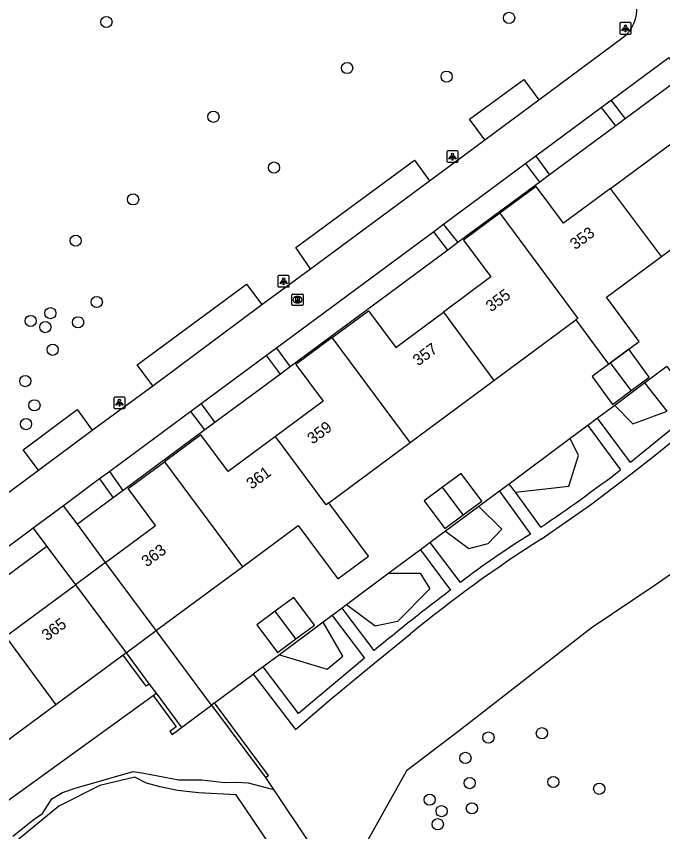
# Model space of a CAD drawing. Extents: x 155275 to 156263, y 382654 to 383635.
# Drawn here: x 155879.3 to 155935.8, y 383347.3 to 383418.5 of the extents above; entities that cross this region are included whole.
import ezdxf

# ---------------------------------------------------------------- set-up
doc = ezdxf.new("R2010")
doc.units = 0
for name, color, linetype in [('IMGEO_Boom', 7, 'Continuous'), ('IMGEO_Groenvoorziening', 7, 'Continuous'), ('IMGEO_Lichtpunt', 7, 'Continuous'), ('IMGEO_Meer_plas_ven_vijver', 7, 'Continuous'), ('IMGEO_Muur', 7, 'Continuous'), ('IMGEO_Pand', 7, 'Continuous'), ('IMGEO_Pand_nummerreeks', 7, 'Continuous'), ('IMGEO_Pand_overbouw', 7, 'Continuous'), ('IMGEO_Parkeervlak_halfverhard', 7, 'Continuous'), ('IMGEO_Rijbaan_lokaal_open', 7, 'Continuous'), ('IMGEO_Rioolput', 7, 'Continuous'), ('IMGEO_Terreindeel_open', 7, 'Continuous'), ('IMGEO_Voetpad_open', 7, 'Continuous')]:
    doc.layers.add(name, color=color, linetype=linetype)

msp = doc.modelspace()

# ---------------------------------------------------------------- linework, layer by layer
at = {"layer": 'IMGEO_Boom'}
for centre in [(155887.198, 383418.022), (155922.354, 383418.377), (155908.213, 383413.999), (155916.897, 383413.253), (155896.536, 383409.745), (155901.822, 383405.312), (155889.526, 383402.532), (155884.51, 383398.929), (155886.352, 383393.569), (155882.301, 383392.597), (155880.581, 383391.917), (155884.72, 383391.802), (155881.857, 383391.382), (155882.498, 383389.397), (155880.109, 383386.665), (155880.906, 383384.554), (155880.175, 383382.912), (155920.551, 383355.544), (155925.216, 383355.915), (155918.538, 383353.767), (155918.913, 383351.561), (155926.215, 383351.657), (155930.219, 383351.066), (155915.417, 383350.113), (155916.46, 383349.112), (155919.106, 383349.362), (155916.126, 383347.976)]:
    msp.add_circle(centre, 0.489, dxfattribs=at)
at = {"layer": 'IMGEO_Groenvoorziening'}
for points in [[(155993.304, 383426.577), (155990.078, 383419.893), (155984.842, 383417.381), (155981.641, 383417.41), (155975.794, 383413.734), (155973.037, 383414.202), (155970.165, 383405.423), (155967.497, 383402.685), (155968.032, 383398.065), (155964.25, 383393.737), (155957.897, 383387.305), (155950.681, 383381.461), (155941.714, 383374.052), (155938.436, 383371.134), (155935.016, 383368.799), (155929.52, 383365.08), (155917.983, 383356.132), (155913.407, 383352.631), (155909.893, 383346.363), (155910.368, 383341.14), (155911.19, 383336.938)], [(155936.292, 383414.888), (155937.493, 383413.265), (155932.498, 383409.568)], [(155931.659, 383408.947), (155925.876, 383404.667)], [(155925.034, 383404.044), (155917.886, 383398.754)], [(155917.014, 383398.109), (155903.236, 383387.912)], [(155936.139, 383387.934), (155934.215, 383386.503)], [(155902.38, 383387.279), (155896.65, 383383.038)], [(155934.215, 383386.503), (155931.578, 383384.542)], [(155931.578, 383384.542), (155933.144, 383382.945), (155936.146, 383384.028), (155934.215, 383386.503)], [(155931.578, 383384.542), (155930.086, 383383.433)], [(155895.788, 383382.4), (155888.653, 383377.12)], [(155929.215, 383382.786), (155927.68, 383381.644)], [(155927.68, 383381.644), (155922.348, 383377.68)], [(155922.907, 383376.956), (155927.561, 383377.488), (155928.413, 383380.182), (155927.68, 383381.644)], [(155887.795, 383376.485), (155884.657, 383374.162)], [(155921.524, 383377.068), (155919.722, 383375.728)], [(155884.657, 383374.162), (155883.435, 383375.78)], [(155919.722, 383375.728), (155916.81, 383373.563)], [(155916.81, 383373.563), (155918.85, 383372.05), (155920.517, 383372.485), (155921.725, 383373.729), (155919.722, 383375.728)], [(155880.803, 383373.819), (155881.981, 383372.209)], [(155916.81, 383373.563), (155915.472, 383372.568)], [(155881.981, 383372.209), (155878.39, 383369.547)], [(155914.607, 383371.925), (155911.857, 383369.88)], [(155911.857, 383369.88), (155914.602, 383369.892), (155915.433, 383368.522), (155912.603, 383365.665), (155910.667, 383365.254), (155908.169, 383367.139)], [(155911.857, 383369.88), (155908.169, 383367.139)], [(155908.169, 383367.139), (155907.773, 383366.844)], [(155906.918, 383366.209), (155906.114, 383365.611)], [(155906.114, 383365.611), (155902.298, 383362.774)], [(155902.298, 383362.774), (155906.46, 383361.524), (155907.849, 383362.651), (155906.114, 383365.611)], [(155902.298, 383362.774), (155900.881, 383361.72)], [(155896.627, 383358.578), (155900.012, 383361.074)], [(155861.199, 383340.858), (155863.67, 383337.369), (155877.158, 383349.018), (155891.27, 383359.213)], [(155879.036, 383346.922), (155880.891, 383348.408), (155881.617, 383348.904), (155882.43, 383350.196), (155882.915, 383350.476), (155883.348, 383350.731), (155884.462, 383351.123), (155889.542, 383352.571), (155890.465, 383352.419), (155893.522, 383351.846), (155895.534, 383351.847), (155897.49, 383351.613), (155898.517, 383351.632), (155899.556, 383351.596), (155901.784, 383350.992)], [(155901.078, 383352.046), (155901.784, 383350.992)], [(155901.784, 383350.992), (155911.19, 383336.938)]]:
    msp.add_lwpolyline(points, dxfattribs=at)
at = {"layer": 'IMGEO_Lichtpunt'}
for p, q in [((155932.017, 383417.874), (155932.017, 383417.067)), ((155932.017, 383417.874), (155932.017, 383417.067)), ((155932.919, 383417.969), (155932.111, 383417.969)), ((155932.919, 383417.969), (155932.111, 383417.969)), ((155933.013, 383417.067), (155933.013, 383417.874)), ((155933.013, 383417.067), (155933.013, 383417.874)), ((155932.111, 383416.973), (155932.919, 383416.973)), ((155932.111, 383416.973), (155932.919, 383416.973)), ((155916.912, 383406.673), (155916.912, 383405.866)), ((155916.912, 383406.673), (155916.912, 383405.866)), ((155917.814, 383406.768), (155917.006, 383406.768)), ((155917.814, 383406.768), (155917.006, 383406.768)), ((155917.908, 383405.866), (155917.908, 383406.673)), ((155917.908, 383405.866), (155917.908, 383406.673)), ((155917.006, 383405.772), (155917.814, 383405.772)), ((155917.006, 383405.772), (155917.814, 383405.772)), ((155902.163, 383395.784), (155902.163, 383394.977)), ((155902.163, 383395.784), (155902.163, 383394.977)), ((155903.065, 383395.879), (155902.257, 383395.879)), ((155903.065, 383395.879), (155902.257, 383395.879)), ((155903.159, 383394.977), (155903.159, 383395.784)), ((155903.159, 383394.977), (155903.159, 383395.784)), ((155902.257, 383394.883), (155903.065, 383394.883)), ((155902.257, 383394.883), (155903.065, 383394.883)), ((155887.832, 383385.177), (155887.832, 383384.37)), ((155887.832, 383385.177), (155887.832, 383384.37)), ((155888.734, 383385.272), (155887.926, 383385.272)), ((155888.734, 383385.272), (155887.926, 383385.272)), ((155888.828, 383384.37), (155888.828, 383385.177)), ((155888.828, 383384.37), (155888.828, 383385.177)), ((155887.926, 383384.276), (155888.734, 383384.276)), ((155887.926, 383384.276), (155888.734, 383384.276))]:
    msp.add_line(p, q, dxfattribs=at)
for points in [[(155932.391, 383417.538), (155932.43, 383417.51), (155932.242, 383417.248), (155932.204, 383417.275), (155932.391, 383417.538)], [(155932.493, 383417.49), (155932.54, 383417.49), (155932.54, 383417.168), (155932.493, 383417.168), (155932.493, 383417.49)], [(155932.603, 383417.51), (155932.641, 383417.537), (155932.828, 383417.275), (155932.789, 383417.247), (155932.603, 383417.51)], [(155917.286, 383406.337), (155917.325, 383406.309), (155917.137, 383406.047), (155917.099, 383406.074), (155917.286, 383406.337)], [(155917.498, 383406.309), (155917.536, 383406.336), (155917.723, 383406.074), (155917.684, 383406.046), (155917.498, 383406.309)], [(155917.388, 383406.289), (155917.435, 383406.289), (155917.435, 383405.967), (155917.388, 383405.967), (155917.388, 383406.289)], [(155902.537, 383395.448), (155902.576, 383395.42), (155902.388, 383395.158), (155902.35, 383395.185), (155902.537, 383395.448)], [(155902.639, 383395.4), (155902.686, 383395.4), (155902.686, 383395.078), (155902.639, 383395.078), (155902.639, 383395.4)], [(155902.749, 383395.42), (155902.787, 383395.447), (155902.974, 383395.185), (155902.935, 383395.157), (155902.749, 383395.42)], [(155888.206, 383384.841), (155888.245, 383384.813), (155888.057, 383384.551), (155888.019, 383384.578), (155888.206, 383384.841)], [(155888.308, 383384.793), (155888.355, 383384.793), (155888.355, 383384.471), (155888.308, 383384.471), (155888.308, 383384.793)], [(155888.418, 383384.813), (155888.456, 383384.84), (155888.643, 383384.578), (155888.604, 383384.55), (155888.418, 383384.813)]]:
    msp.add_lwpolyline(points, dxfattribs=at)
for centre in [(155932.516, 383417.672), (155917.411, 383406.471), (155902.662, 383395.582), (155888.331, 383384.975)]:
    msp.add_circle(centre, 0.0994, dxfattribs=at)
for centre, start, end in [((155932.111, 383417.874), 90, 180), ((155932.111, 383417.874), 90, 180), ((155932.919, 383417.874), 0, 90), ((155932.919, 383417.874), 0, 90), ((155932.111, 383417.067), 180, 270), ((155932.111, 383417.067), 180, 270), ((155932.919, 383417.067), 270, 0), ((155932.919, 383417.067), 270, 360), ((155917.006, 383406.673), 90, 180), ((155917.006, 383406.673), 90, 180), ((155917.814, 383406.673), 0, 90), ((155917.814, 383406.673), 0, 90), ((155917.006, 383405.866), 180, 270), ((155917.006, 383405.866), 180, 270), ((155917.814, 383405.866), 270, 0), ((155917.814, 383405.866), 270, 360), ((155902.257, 383395.784), 90, 180), ((155902.257, 383395.784), 90, 180), ((155903.065, 383395.784), 0, 90), ((155903.065, 383395.784), 0, 90), ((155902.257, 383394.977), 180, 270), ((155902.257, 383394.977), 180, 270), ((155903.065, 383394.977), 270, 0), ((155903.065, 383394.977), 270, 360), ((155887.926, 383385.177), 90, 180), ((155887.926, 383385.177), 90, 180), ((155888.734, 383385.177), 0, 90), ((155888.734, 383385.177), 0, 90), ((155887.926, 383384.37), 180, 270), ((155887.926, 383384.37), 180, 270), ((155888.734, 383384.37), 270, 0), ((155888.734, 383384.37), 270, 360)]:
    msp.add_arc(centre, 0.0946, start, end, dxfattribs=at)
at = {"layer": 'IMGEO_Meer_plas_ven_vijver'}
msp.add_lwpolyline([(155919.835, 383318.998), (155898.536, 383350.552), (155895.228, 383350.704), (155893.414, 383350.921), (155891.884, 383351.244), (155890.686, 383351.548), (155889.688, 383352.094), (155886.629, 383351.361), (155883.037, 383349.556), (155879.404, 383346.551)], dxfattribs=at)
at = {"layer": 'IMGEO_Muur'}
for points in [[(155888.905, 383362.936), (155890.931, 383360.206)], [(155890.931, 383360.206), (155890.674, 383360.016), (155888.648, 383362.746)], [(155891.27, 383359.213), (155891.527, 383359.403)], [(155891.527, 383359.403), (155893.741, 383356.42)], [(155891.27, 383359.213), (155893.294, 383356.487), (155892.736, 383356.072), (155892.926, 383355.815), (155893.741, 383356.42)], [(155896.627, 383358.578), (155896.378, 383358.377)], [(155896.378, 383358.377), (155901.078, 383352.046)], [(155901.078, 383352.046), (155901.334, 383352.237), (155896.627, 383358.578)]]:
    msp.add_lwpolyline(points, dxfattribs=at)
at = {"layer": 'IMGEO_Pand'}
for points in [[(155931.217, 383403.483), (155938.814, 383409.099), (155939.577, 383408.064), (155942.374, 383410.132)], [(155931.217, 383403.483), (155927.113, 383400.449), (155924.728, 383403.67), (155921.556, 383401.325)], [(155935.664, 383397.556), (155931.217, 383403.483)], [(155935.664, 383397.556), (155942.689, 383402.76), (155946.138, 383398.096), (155949.458, 383400.552)], [(155921.556, 383401.325), (155918.383, 383398.98), (155920.769, 383395.759), (155916.611, 383392.679)], [(155921.556, 383401.325), (155928.347, 383392.137), (155928.184, 383392.016)], [(155928.184, 383392.016), (155931.044, 383388.156), (155933.712, 383390.132), (155930.852, 383393.992), (155935.664, 383397.556)], [(155906.902, 383390.464), (155910.07, 383392.814), (155912.452, 383389.598), (155916.611, 383392.679)], [(155916.611, 383392.679), (155921.028, 383386.715)], [(155921.028, 383386.715), (155928.184, 383392.016)], [(155906.902, 383390.464), (155903.733, 383388.113), (155906.114, 383384.903), (155901.966, 383381.831)], [(155913.705, 383381.292), (155906.902, 383390.464)], [(155933.007, 383385.834), (155934.596, 383387.011), (155932.821, 383389.46), (155931.207, 383388.265)], [(155931.207, 383388.265), (155929.593, 383387.07), (155931.369, 383384.621), (155933.007, 383385.834)], [(155933.007, 383385.834), (155931.207, 383388.265)], [(155913.705, 383381.292), (155921.028, 383386.715)], [(155901.966, 383381.831), (155897.818, 383378.758), (155895.436, 383381.974), (155892.266, 383379.625)], [(155906.616, 383376.041), (155906.383, 383375.868), (155901.966, 383381.831)], [(155906.616, 383376.041), (155913.705, 383381.292)], [(155887.127, 383370.839), (155891.478, 383374.062), (155890.755, 383375.038), (155889.096, 383377.277), (155892.266, 383379.625)], [(155892.266, 383379.625), (155899.061, 383370.453)], [(155918.35, 383374.977), (155919.963, 383376.172), (155918.163, 383378.602), (155916.55, 383377.408)], [(155916.55, 383377.408), (155914.937, 383376.213), (155916.738, 383373.783), (155918.35, 383374.977)], [(155918.35, 383374.977), (155916.55, 383377.408)], [(155899.061, 383370.453), (155903.948, 383374.066), (155907.4, 383369.405), (155909.834, 383371.208), (155910.068, 383371.381), (155906.616, 383376.041)], [(155891.541, 383364.893), (155887.127, 383370.839)], [(155891.541, 383364.893), (155891.798, 383365.084), (155899.061, 383370.453)], [(155878.369, 383364.352), (155884.489, 383368.885)], [(155884.489, 383368.885), (155888.905, 383362.936)], [(155903.737, 383364.153), (155905.355, 383365.351), (155903.554, 383367.782), (155901.936, 383366.583)], [(155901.936, 383366.583), (155900.318, 383365.384), (155902.119, 383362.954), (155903.737, 383364.153)], [(155903.737, 383364.153), (155901.936, 383366.583)], [(155878.369, 383364.352), (155882.778, 383358.399)], [(155888.905, 383362.936), (155888.648, 383362.746)], [(155888.648, 383362.746), (155882.778, 383358.399)], [(155882.778, 383358.399), (155881.979, 383357.807), (155879.312, 383355.832), (155876.908, 383354.052)]]:
    msp.add_lwpolyline(points, dxfattribs=at)
at = {"layer": 'IMGEO_Pand_overbouw'}
msp.add_lwpolyline([(155884.489, 383368.885), (155888.905, 383362.936), (155891.541, 383364.893), (155887.127, 383370.839)], close=True, dxfattribs=at)
at = {"layer": 'IMGEO_Parkeervlak_halfverhard'}
for points in [[(155920.244, 383407.743), (155918.9, 383409.528), (155923.646, 383412.996), (155924.951, 383411.23)], [(155905.015, 383396.462), (155903.718, 383398.32), (155914.086, 383405.959), (155915.405, 383404.159)], [(155891.249, 383386.261), (155889.892, 383388.081), (155899.433, 383395.141), (155900.771, 383393.341)], [(155881.255, 383378.879), (155879.922, 383380.665), (155884.628, 383384.177), (155885.953, 383382.373)]]:
    msp.add_lwpolyline(points, dxfattribs=at)
at = {"layer": 'IMGEO_Rijbaan_lokaal_open'}
for points in [[(155924.951, 383411.23), (155932.29, 383416.667)], [(155936.292, 383414.888), (155931.279, 383411.18)], [(155920.244, 383407.743), (155924.951, 383411.23)], [(155931.279, 383411.18), (155930.435, 383410.555)], [(155930.435, 383410.555), (155924.691, 383406.305)], [(155915.405, 383404.159), (155920.244, 383407.743)], [(155923.822, 383405.662), (155916.637, 383400.346)], [(155924.691, 383406.305), (155923.822, 383405.662)], [(155905.015, 383396.462), (155915.405, 383404.159)], [(155916.637, 383400.346), (155915.775, 383399.708)], [(155915.775, 383399.708), (155902.052, 383389.555)], [(155900.771, 383393.341), (155905.015, 383396.462)], [(155891.249, 383386.261), (155900.771, 383393.341)], [(155902.052, 383389.555), (155901.156, 383388.892)], [(155901.156, 383388.892), (155895.465, 383384.681)], [(155859.865, 383386.858), (155862.354, 383383.582), (155865.735, 383386.065), (155868.724, 383382.04), (155870.705, 383383.54), (155876.679, 383375.505), (155881.255, 383378.879)], [(155885.953, 383382.373), (155891.249, 383386.261)], [(155895.465, 383384.681), (155894.575, 383384.022)], [(155894.575, 383384.022), (155887.486, 383378.777)], [(155881.255, 383378.879), (155885.953, 383382.373)], [(155887.486, 383378.777), (155886.602, 383378.123)], [(155886.602, 383378.123), (155883.435, 383375.78)], [(155883.435, 383375.78), (155880.803, 383373.819)], [(155880.803, 383373.819), (155877.192, 383371.144)]]:
    msp.add_lwpolyline(points, dxfattribs=at)
msp.add_arc((155930.421, 383419.127), 3.09, 307.21898, 63.95079, dxfattribs=at)
at = {"layer": 'IMGEO_Rioolput'}
for p, q in [((155903.45, 383394.27), (155904.302, 383394.27)), ((155903.375, 383393.344), (155903.375, 383394.196)), ((155903.863, 383394.05), (155903.888, 383394.05)), ((155904.376, 383394.196), (155904.376, 383393.344)), ((155904.302, 383393.27), (155903.45, 383393.27)), ((155903.886, 383393.49), (155903.861, 383393.49))]:
    msp.add_line(p, q, dxfattribs=at)
for points in [[(155903.45, 383394.27), (155904.302, 383394.27)], [(155903.375, 383393.344), (155903.375, 383394.196)], [(155903.964, 383393.968), (155903.712, 383393.97), (155903.712, 383393.57)], [(155903.712, 383393.57), (155903.836, 383393.57), (155903.836, 383393.732), (155903.847, 383393.732)], [(155903.89, 383393.889), (155903.836, 383393.889), (155903.836, 383393.808)], [(155903.836, 383393.808), (155903.888, 383393.808)], [(155903.894, 383393.703), (155903.965, 383393.57), (155904.105, 383393.57), (155904.04, 383393.696)], [(155904.376, 383394.196), (155904.376, 383393.344)], [(155904.302, 383393.27), (155903.45, 383393.27)]]:
    msp.add_lwpolyline(points, dxfattribs=at)
for centre, radius, start, end in [((155903.452, 383394.194), 0.0765, 91.55205, 178.44795), ((155903.452, 383394.194), 0.0765, 91.55205, 178.44795), ((155904.3, 383394.194), 0.0765, 1.55205, 88.44795), ((155904.3, 383394.194), 0.0765, 1.55205, 88.44795), ((155903.846, 383393.679), 0.0533, 26.02933, 88.69889), ((155903.872, 383393.997), 0.19, 274.7715, 282.96867), ((155903.896, 383393.793), 0.0964, 77.00612, 93.18647), ((155903.91, 383393.85), 0.0378, 276.66336, 79.67722), ((155903.963, 383393.858), 0.109, 350.36119, 89.41601), ((155903.961, 383393.858), 0.112, 277.58423, 350.98172), ((155903.945, 383393.643), 0.108, 29.51342, 73.79051), ((155903.452, 383393.346), 0.0765, 181.55205, 268.44795), ((155903.452, 383393.346), 0.0765, 181.55205, 268.44795), ((155904.3, 383393.346), 0.0765, 271.55205, 358.44795), ((155904.3, 383393.346), 0.0765, 271.55205, 358.44795)]:
    msp.add_arc(centre, radius, start, end, dxfattribs=at)
for centre, major_axis, ratio, start_param, end_param in [((155903.862, 383393.77), (-0.387, 0.002), 0.722429, 4.712389, 7.853982), ((155903.887, 383393.77), (-0.39, 0.002), 0.717154, 1.570796, 4.712389)]:
    msp.add_ellipse(centre, major_axis=major_axis, ratio=ratio, start_param=start_param, end_param=end_param, dxfattribs=at)
at = {"layer": 'IMGEO_Terreindeel_open'}
for points in [[(155887.127, 383370.839), (155884.657, 383374.162)], [(155881.981, 383372.209), (155884.489, 383368.885)]]:
    msp.add_lwpolyline(points, dxfattribs=at)
at = {"layer": 'IMGEO_Voetpad_open'}
for points in [[(155931.279, 383411.18), (155932.498, 383409.568)], [(155931.659, 383408.947), (155930.435, 383410.555)], [(155932.498, 383409.568), (155931.659, 383408.947)], [(155925.034, 383404.044), (155923.822, 383405.662)], [(155924.691, 383406.305), (155925.876, 383404.667)], [(155925.876, 383404.667), (155925.034, 383404.044)], [(155916.637, 383400.346), (155917.886, 383398.754)], [(155917.014, 383398.109), (155915.775, 383399.708)], [(155917.886, 383398.754), (155917.014, 383398.109)], [(155925.155, 383372.874), (155929.448, 383375.858), (155932.996, 383378.529), (155935.246, 383380.313), (155941.839, 383385.708), (155949.418, 383392.357)], [(155902.052, 383389.555), (155903.236, 383387.912)], [(155902.38, 383387.279), (155901.156, 383388.892)], [(155903.236, 383387.912), (155902.38, 383387.279)], [(155936.139, 383387.934), (155938.872, 383384.343), (155936.397, 383382.35), (155932.943, 383379.568), (155930.086, 383383.433)], [(155895.465, 383384.681), (155896.65, 383383.038)], [(155895.788, 383382.4), (155894.575, 383384.022)], [(155896.65, 383383.038), (155895.788, 383382.4)], [(155930.086, 383383.433), (155929.215, 383382.786)], [(155929.215, 383382.786), (155932.083, 383378.903)], [(155888.653, 383377.12), (155887.486, 383378.777)], [(155886.602, 383378.123), (155887.795, 383376.485)], [(155922.348, 383377.68), (155921.524, 383377.068)], [(155922.907, 383376.956), (155922.348, 383377.68)], [(155888.653, 383377.12), (155887.795, 383376.485)], [(155921.524, 383377.068), (155924.234, 383373.31)], [(155925.128, 383373.905), (155922.907, 383376.956)], [(155915.472, 383372.568), (155914.607, 383371.925)], [(155918.105, 383369.074), (155915.472, 383372.568)], [(155914.607, 383371.925), (155917.245, 383368.424)], [(155907.773, 383366.844), (155906.918, 383366.209)], [(155910.567, 383363.142), (155907.773, 383366.844)], [(155906.918, 383366.209), (155909.716, 383362.475), (155903.967, 383357.639), (155900.881, 383361.72)], [(155888.905, 383362.936), (155891.541, 383364.893)], [(155896.378, 383358.377), (155891.541, 383364.893)], [(155900.012, 383361.074), (155903.704, 383356.235), (155906.645, 383358.766), (155910.155, 383361.685), (155913.742, 383364.586)], [(155900.881, 383361.72), (155900.012, 383361.074)], [(155890.931, 383360.206), (155891.527, 383359.403)], [(155893.741, 383356.42), (155896.378, 383358.377)]]:
    msp.add_lwpolyline(points, dxfattribs=at)
for centre, radius, start, end in [((155827.008, 383517.783), 174.15, 304.29275, 307.11079), ((155988.862, 383273.143), 118.342, 122.57026, 129.40325), ((155963.413, 383310.07), 74.393, 121.77965, 127.52019), ((156042.175, 383203.614), 206.809, 127.16289, 129.52196)]:
    msp.add_arc(centre, radius, start, end, dxfattribs=at)

# ---------------------------------------------------------------- texts
at = {"layer": 'IMGEO_Pand_nummerreeks'}
for s, rotation, p in [('353', 36.47449, (155928.127, 383398.089)), ('355', 36.53179, (155920.783, 383392.659)), ('357', 36.53179, (155914.411, 383387.939)), ('359', 36.52606, (155905.189, 383381.108)), ('361', 36.52606, (155899.875, 383377.171)), ('363', 36.53179, (155890.716, 383370.387)), ('365', 36.52606, (155882.004, 383363.934))]:
    msp.add_text(s, height=1, rotation=rotation, dxfattribs=at).set_placement(p)

doc.saveas('drawing.dxf')
